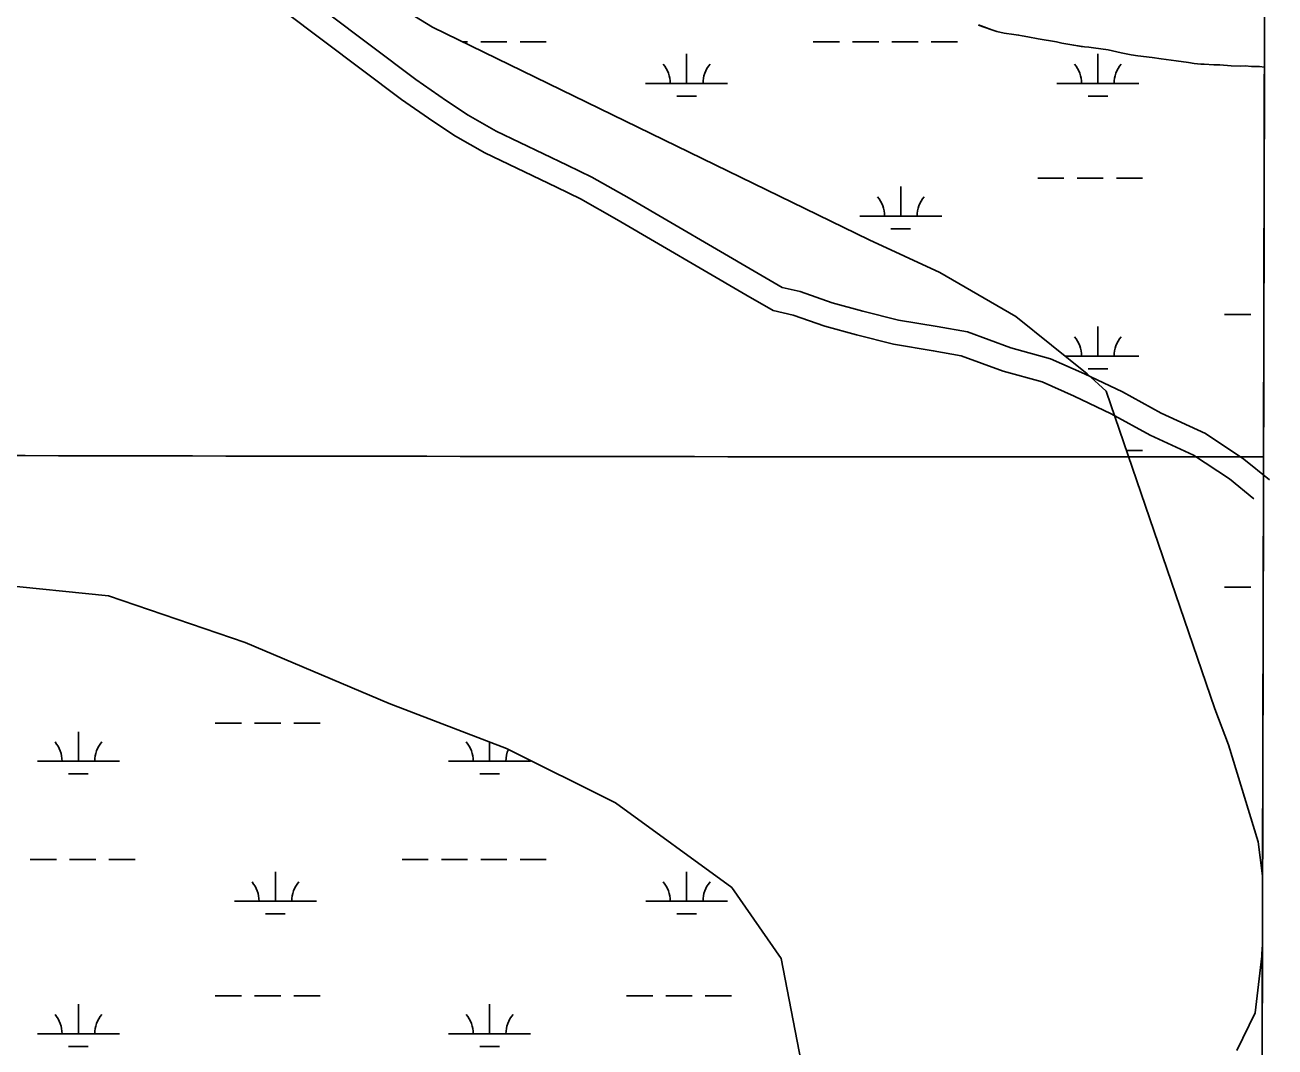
# Model space of a CAD drawing. Extents: x 3161564 to 3199464, y 849354 to 874788.
# Drawn here: x 3195661 to 3197187, y 866138 to 867385 of the extents above; entities that cross this region are included whole.
import ezdxf

# ---------------------------------------------------------------- set-up
doc = ezdxf.new("R2010")
doc.units = 0
for name, color, linetype in [('V-GRID-FRAM', 7, 'Continuous'), ('V-GRID-MAJR', 7, 'Continuous'), ('V-ROAD-CNTR', 7, 'Continuous'), ('V-SITE-VEGE', 7, 'Continuous'), ('V-TOPO-SHOR', 7, 'Continuous'), ('V-WETL-SWMP', 7, 'Continuous')]:
    doc.layers.add(name, color=color, linetype=linetype)

msp = doc.modelspace()

# ---------------------------------------------------------------- linework, layer by layer
at = {"layer": 'V-GRID-FRAM'}
msp.add_lwpolyline([(3165819.245, 873007.562), (3197186.656, 872920.878), (3197144.3310000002, 854733.305), (3165761.0470000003, 854820.033), (3165819.245, 873007.562)], dxfattribs=at)
at = {"layer": 'V-GRID-MAJR'}
msp.add_spline([(3165799.846, 866945.01), (3171028.623, 866928.659), (3176257.404, 866913.068), (3181486.186, 866898.238), (3186714.971, 866884.169), (3191943.758, 866870.86), (3197172.5470000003, 866858.311), (3197172.548, 866858.311)], degree=3, dxfattribs=at)
at = {"layer": 'V-ROAD-CNTR'}
for points in [[(3195754.388454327, 867607.9607564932), (3196138.089686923, 867319.0003344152), (3196175.547612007, 867292.8653866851), (3196201.909559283, 867275.4234215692), (3196236.212490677, 867256.022460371), (3196322.9163172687, 867214.5825432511), (3196352.8292574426, 867199.664573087), (3196398.342166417, 867174.1386241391), (3196555.989851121, 867082.1568081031), (3196585.1457928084, 867065.2868418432), (3196607.123748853, 867060.103852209), (3196646.105670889, 867046.4888794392), (3196683.509596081, 867036.3968996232), (3196727.292508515, 867025.1609220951), (3196774.4984141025, 867017.4729374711), (3196811.5233400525, 867010.885950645), (3196864.0742349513, 866991.5949892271), (3196912.579137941, 866978.211015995), (3196954.2340546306, 866959.7000530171), (3197000.5409620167, 866937.5830972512), (3197047.7428676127, 866911.8631486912), (3197101.719759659, 866886.869198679), (3197148.7106656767, 866855.7002610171), (3197179.794603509, 866830.5183113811)], [(3195736.3824903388, 867583.9648044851), (3196120.477722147, 867294.7083829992), (3196158.685645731, 867268.049436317), (3196186.229590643, 867249.825472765), (3196222.342518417, 867229.4005136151), (3196309.7523435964, 867187.624597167), (3196338.7892855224, 867173.1426261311), (3196383.444196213, 867148.098676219), (3196540.917881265, 867056.2168599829), (3196573.9518151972, 867037.1048982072), (3196598.7117656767, 867031.263909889), (3196637.241688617, 867017.8089367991), (3196675.873611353, 867007.3849576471), (3196721.140520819, 866995.7669808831), (3196769.4604241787, 866987.898996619), (3196803.6653557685, 866981.8120087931), (3196854.9002532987, 866963.005046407), (3196902.4411582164, 866949.887072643), (3196941.676079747, 866932.4521075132), (3196986.888989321, 866910.8571507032), (3197034.248894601, 866885.0512023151), (3197087.041789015, 866860.6052512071), (3197130.9367012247, 866831.490309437), (3197160.9106412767, 866807.208358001)]]:
    msp.add_lwpolyline(points, dxfattribs=at)
at = {"layer": 'V-SITE-VEGE'}
for p, q in [((3196840.9750000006, 867379.5229999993), (3196824.948, 867385.4969999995)), ((3196846.982, 867377.6079999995), (3196840.9750000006, 867379.5229999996)), ((3196855.981, 867375.5309999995), (3196846.982, 867377.6079999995)), ((3196867.7630000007, 867374.0899999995), (3196855.981, 867375.5309999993)), ((3196873.758, 867373.1719999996), (3196867.7630000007, 867374.0899999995)), ((3196878.1550000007, 867372.2319999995), (3196873.758, 867373.1719999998)), ((3196884.9500000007, 867371.1239999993), (3196878.1550000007, 867372.2319999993)), ((3196897.744, 867368.4979999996), (3196884.9500000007, 867371.1239999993)), ((3196919.924, 867364.7999999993), (3196897.744, 867368.4979999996)), ((3196926.522, 867363.2899999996), (3196919.924, 867364.7999999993)), ((3196941.1100000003, 867360.6889999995), (3196926.522, 867363.2899999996)), ((3196954.0950000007, 867358.8649999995), (3196941.1100000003, 867360.6889999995)), ((3196959.4830000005, 867358.5369999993), (3196954.0950000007, 867358.8649999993)), ((3196965.2770000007, 867357.8119999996), (3196959.4830000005, 867358.5369999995)), ((3196982.853, 867355.2519999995), (3196965.2770000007, 867357.8119999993)), ((3196999.048, 867351.6719999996), (3196982.853, 867355.2519999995)), ((3197011.2440000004, 867349.2389999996), (3196999.048, 867351.6719999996)), ((3197019.2350000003, 867347.9489999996), (3197011.2440000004, 867349.2389999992)), ((3197036.611, 867345.7819999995), (3197019.2350000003, 867347.9489999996)), ((3197047.7970000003, 867344.1329999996), (3197036.611, 867345.7819999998)), ((3197065.9710000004, 867341.7779999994), (3197047.7970000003, 867344.1329999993)), ((3197080.954, 867339.5809999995), (3197065.9710000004, 867341.7779999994)), ((3197088.142, 867338.6779999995), (3197080.954, 867339.5809999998)), ((3197096.3300000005, 867337.7869999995), (3197088.142, 867338.6779999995)), ((3197100.3200000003, 867337.6389999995), (3197096.3300000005, 867337.7869999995)), ((3197111.8950000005, 867336.7929999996), (3197100.3200000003, 867337.6389999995)), ((3197119.473, 867336.6909999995), (3197111.8950000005, 867336.7929999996)), ((3197133.0450000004, 867335.6709999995), (3197119.473, 867336.6909999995)), ((3197145.0090000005, 867335.4289999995), (3197133.0450000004, 867335.6709999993)), ((3197150.3910000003, 867335.4989999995), (3197145.0090000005, 867335.4289999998)), ((3197157.977, 867334.9989999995), (3197150.3910000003, 867335.4989999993)), ((3197167.748, 867334.7309999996), (3197157.977, 867334.9989999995)), ((3197173.655014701, 867334.1947346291), (3197167.748, 867334.7309999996)), ((3197169.6669307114, 865620.4659999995), (3197173.655014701, 867334.1947346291))]:
    msp.add_line(p, q, dxfattribs=at)
at = {"layer": 'V-TOPO-SHOR'}
for points in [[(3196824.948000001, 867385.496999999), (3196840.975000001, 867379.5229999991), (3196846.9820000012, 867377.6079999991), (3196855.981000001, 867375.530999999)], [(3196855.981000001, 867375.530999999), (3196867.763000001, 867374.089999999), (3196873.758000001, 867373.1719999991), (3196878.155000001, 867372.231999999), (3196884.950000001, 867371.123999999), (3196897.744000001, 867368.4979999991), (3196919.924000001, 867364.7999999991), (3196926.522000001, 867363.2899999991), (3196941.110000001, 867360.6889999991), (3196950.101000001, 867359.408999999), (3196954.095000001, 867358.8649999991), (3196959.483000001, 867358.5369999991), (3196965.275000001, 867357.8119999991), (3196982.853000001, 867355.251999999), (3196999.048000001, 867351.6719999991), (3197011.244000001, 867349.238999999), (3197019.235000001, 867347.9489999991), (3197036.611000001, 867345.7819999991), (3197047.797000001, 867344.1329999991), (3197065.971000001, 867341.7779999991), (3197080.954000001, 867339.5809999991), (3197088.142000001, 867338.677999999), (3197096.330000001, 867337.7869999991), (3197100.320000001, 867337.638999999), (3197111.895000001, 867336.792999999), (3197119.473000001, 867336.6909999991), (3197133.045000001, 867335.670999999), (3197145.009000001, 867335.4289999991), (3197150.391000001, 867335.498999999), (3197157.975000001, 867334.998999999), (3197167.748000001, 867334.7289999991), (3197173.655011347, 867334.1932932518)]]:
    msp.add_lwpolyline(points, dxfattribs=at)
at = {"layer": 'V-WETL-SWMP'}
for p, q in [((3195552.857914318, 867753.0197961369), (3196158.5058131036, 867382.8075553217)), ((3196158.5058131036, 867382.8075553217), (3196691.3727921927, 867123.4125055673)), ((3196840.9750017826, 867379.5230042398), (3196824.9470017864, 867385.4960042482)), ((3196195.3579414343, 867364.8682570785), (3196201.208569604, 867364.8682570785)), ((3196217.208569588, 867364.8682570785), (3196249.208569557, 867364.8682570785)), ((3196265.208569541, 867364.8682570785), (3196297.2085695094, 867364.8682570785)), ((3196623.1165691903, 867364.8682570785), (3196655.1165691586, 867364.8682570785)), ((3196671.1165691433, 867364.8682570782), (3196703.116569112, 867364.8682570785)), ((3196719.116569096, 867364.8682570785), (3196751.1165690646, 867364.8682570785)), ((3196767.1165690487, 867364.8682570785), (3196799.1165690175, 867364.8682570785)), ((3196846.9820017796, 867377.6080042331), (3196840.9750017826, 867379.5230042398)), ((3196855.9810017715, 867375.5320042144), (3196846.9820017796, 867377.6080042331)), ((3196867.7630017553, 867374.0900041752), (3196855.9810017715, 867375.5320042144)), ((3196873.7570017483, 867373.1710041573), (3196867.7630017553, 867374.0900041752)), ((3196878.155001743, 867372.2310041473), (3196873.7570017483, 867373.1710041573)), ((3196884.949001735, 867371.124004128), (3196878.155001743, 867372.2310041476)), ((3196897.7430017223, 867368.4990040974), (3196884.949001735, 867371.124004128)), ((3196919.923001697, 867364.800004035), (3196897.7430017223, 867368.4990040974)), ((3196926.52200169, 867363.291004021), (3196919.923001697, 867364.800004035)), ((3196468.5245695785, 867314.12625736), (3196468.5245694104, 867350.1262571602)), ((3196941.1110016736, 867360.6890039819), (3196926.52200169, 867363.291004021)), ((3196950.1000016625, 867359.410003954), (3196941.1110016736, 867360.6890039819)), ((3196954.095001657, 867358.8640039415), (3196950.1000016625, 867359.410003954)), ((3196959.482001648, 867358.5360039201), (3196954.095001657, 867358.8640039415)), ((3196965.27400164, 867357.813003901), (3196959.482001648, 867358.5360039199)), ((3196982.8530016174, 867355.2510038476), (3196965.27400164, 867357.8130039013)), ((3196970.4325690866, 867314.12625736), (3196970.4325689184, 867350.1262571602)), ((3196999.0490016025, 867351.6730038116), (3196982.8530016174, 867355.2510038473)), ((3197011.24300159, 867349.2400037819), (3196999.0490016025, 867351.6730038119)), ((3197019.2360015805, 867347.9490037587), (3197011.24300159, 867349.2400037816)), ((3197036.6100015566, 867345.7820037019), (3197019.2360015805, 867347.949003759)), ((3197047.797001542, 867344.1330036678), (3197036.6100015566, 867345.7820037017)), ((3197065.9710015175, 867341.7780036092), (3197047.797001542, 867344.1330036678)), ((3197080.9540014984, 867339.5800035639), (3197065.9710015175, 867341.7780036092)), ((3197088.1430014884, 867338.6770035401), (3197080.9540014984, 867339.5800035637)), ((3197096.330001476, 867337.7870035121), (3197088.1430014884, 867338.6770035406)), ((3197100.3190014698, 867337.639003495), (3197096.330001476, 867337.7870035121)), ((3197111.8940014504, 867336.7930034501), (3197100.3190014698, 867337.6390034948)), ((3197119.472001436, 867336.6920034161), (3197111.8940014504, 867336.7930034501)), ((3197133.0440014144, 867335.6720033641), (3197119.472001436, 867336.6920034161)), ((3197145.010001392, 867335.429003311), (3197133.0440014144, 867335.6720033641)), ((3197150.392001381, 867335.499003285), (3197145.010001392, 867335.429003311)), ((3197157.9750013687, 867335.0000032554), (3197150.392001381, 867335.4990032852)), ((3197167.748001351, 867334.7280032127), (3197157.9750013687, 867335.0000032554)), ((3197173.6550103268, 867334.1928549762), (3197167.748001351, 867334.7280032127)), ((3197171.3580631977, 866347.1664263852), (3197173.6550103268, 867334.1928549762)), ((3196418.5245696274, 867314.12625736), (3196518.5245695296, 867314.12625736)), ((3196920.432569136, 867314.12625736), (3197020.4325690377, 867314.12625736)), ((3196456.5245696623, 867298.6952574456), (3196480.5245696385, 867298.6952574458)), ((3196958.43256917, 867298.6952574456), (3196982.432569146, 867298.6952574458)), ((3196897.0245696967, 867198.6942580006), (3196929.024569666, 867198.6942580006)), ((3196945.0245696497, 867198.6942580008), (3196977.0245696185, 867198.6942580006)), ((3196993.024569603, 867198.6942580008), (3197025.0245695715, 867198.6942580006)), ((3196729.960570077, 867152.2642582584), (3196729.9605699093, 867188.2642580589)), ((3196679.960570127, 867152.2642582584), (3196779.9605700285, 867152.2642582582)), ((3196717.9605701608, 867136.833258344), (3196741.960570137, 867136.8332583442)), ((3196691.3727921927, 867123.4125055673), (3196777.5007922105, 867083.3155056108)), ((3196777.5007922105, 867083.3155056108), (3196870.1447922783, 867029.8285057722)), ((3196870.1447922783, 867029.8285057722), (3196957.457792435, 866959.6265061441)), ((3197125.02457025, 867032.1932589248), (3197157.0245702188, 867032.1932589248)), ((3196970.432570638, 866981.4512592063), (3196970.4325704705, 867017.4512590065)), ((3196930.313484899, 866981.4512592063), (3197020.4325705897, 866981.4512592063)), ((3196957.457792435, 866959.6265061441), (3196980.718792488, 866938.5275062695)), ((3196958.432570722, 866966.0202592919), (3196982.432570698, 866966.0202592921)), ((3196980.7187924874, 866938.5275062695), (3197113.378730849, 866551.062359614)), ((3197005.5440950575, 866866.0192598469), (3197025.024571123, 866866.0192598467)), ((3195763.0154942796, 866688.6333571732), (3195623.71470367, 866702.8685084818)), ((3197125.024571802, 866699.5182607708), (3197157.024571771, 866699.5182607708)), ((3195929.622290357, 866631.9482098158), (3195763.0154942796, 866688.6333571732)), ((3196105.3780923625, 866557.5480667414), (3195929.622290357, 866631.9482098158)), ((3196248.7799243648, 866502.343945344), (3196105.3780923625, 866557.5480667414)), ((3197113.378730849, 866551.062359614), (3197129.8067310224, 866506.8883600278)), ((3195893.211018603, 866533.3434687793), (3195925.210992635, 866533.3434687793)), ((3195941.210979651, 866533.3434687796), (3195973.210953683, 866533.3434687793)), ((3195989.210940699, 866533.3434687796), (3196021.210914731, 866533.3434687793)), ((3195726.1472086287, 866486.9134884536), (3195726.1471664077, 866522.9134731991)), ((3196228.0548013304, 866486.9134884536), (3196228.054773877, 866510.3223212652)), ((3196381.6217862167, 866436.3018455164), (3196248.779924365, 866502.3439453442)), ((3197129.806731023, 866506.8883600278), (3197166.224738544, 866388.464377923)), ((3195676.1472492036, 866486.9134884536), (3195776.147168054, 866486.9134884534)), ((3196178.054841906, 866486.9134884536), (3196278.0547607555, 866486.9134884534)), ((3195714.147236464, 866471.4824949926), (3195738.147216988, 866471.4824949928)), ((3196216.054829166, 866471.4824949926), (3196240.0548096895, 866471.4824949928)), ((3196523.867676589, 866332.9277662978), (3196381.6217862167, 866436.3018455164)), ((3197166.224738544, 866388.464377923), (3197171.3580631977, 866347.1664263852)), ((3195667.3033971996, 866366.8425393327), (3195699.303371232, 866366.8425393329)), ((3195715.303358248, 866366.8425393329), (3195747.3033322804, 866366.8425393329)), ((3195763.303319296, 866366.8425393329), (3195795.303293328, 866366.8425393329)), ((3196121.211028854, 866366.8425393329), (3196153.211002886, 866366.8425393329)), ((3196169.2109899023, 866366.8425393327), (3196201.210963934, 866366.8425393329)), ((3196217.2109509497, 866366.8425393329), (3196249.210924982, 866366.8425393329)), ((3196265.210911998, 866366.8425393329), (3196297.2108860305, 866366.8425393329)), ((3195966.619213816, 866316.1005608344), (3195966.6191715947, 866352.1005455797)), ((3196468.5268065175, 866316.1005608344), (3196468.5267642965, 866352.1005455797)), ((3196583.85368081, 866246.3167693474), (3196523.867676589, 866332.9277662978)), ((3195916.6192543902, 866316.1005608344), (3196016.619173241, 866316.1005608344)), ((3196418.526847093, 866316.1005608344), (3196518.5267659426, 866316.1005608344)), ((3195954.619241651, 866300.669567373), (3195978.619222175, 866300.6695673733)), ((3196456.526834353, 866300.669567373), (3196480.5268148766, 866300.6695673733)), ((3197169.1904125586, 865415.7002897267), (3197171.154757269, 866259.8033686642)), ((3197171.154757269, 866259.8033686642), (3197170.4177391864, 866249.0123794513)), ((3196610.631800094, 866107.5508555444), (3196583.85368081, 866246.3167693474)), ((3197170.4177391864, 866249.0123794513), (3197162.5977395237, 866179.9503802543)), ((3195726.14759879, 866154.2386294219), (3195726.1475565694, 866190.2386141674)), ((3195893.211408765, 866200.6686097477), (3195925.2113827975, 866200.6686097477)), ((3195941.211369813, 866200.6686097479), (3195973.211343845, 866200.6686097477)), ((3195989.2113308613, 866200.6686097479), (3196021.2113048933, 866200.6686097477)), ((3196228.055191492, 866154.2386294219), (3196228.0551492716, 866190.2386141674)), ((3196395.119001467, 866200.6686097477), (3196427.118975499, 866200.6686097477)), ((3196443.118962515, 866200.6686097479), (3196475.118936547, 866200.6686097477)), ((3196491.118923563, 866200.6686097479), (3196523.118897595, 866200.6686097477)), ((3197162.5977395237, 866179.9503802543), (3197140.2127397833, 866133.6853808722)), ((3195676.147639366, 866154.2386294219), (3195776.147558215, 866154.2386294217)), ((3196178.0552320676, 866154.2386294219), (3196278.0551509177, 866154.2386294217)), ((3195714.1476266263, 866138.8076359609), (3195738.1476071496, 866138.8076359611)), ((3196216.055219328, 866138.8076359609), (3196240.0551998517, 866138.8076359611))]:
    msp.add_line(p, q, dxfattribs=at)
for centre, radius, start, end in [((3196413.281633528, 867314.6010605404), 35.246287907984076, 359.228179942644, 40.7718382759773), ((3196523.7675056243, 867314.6010605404), 35.246287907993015, 139.22817693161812, 180.77183526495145), ((3196915.189633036, 867314.6010605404), 35.246287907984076, 359.228179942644, 40.7718382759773), ((3197025.675505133, 867314.6010605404), 35.246287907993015, 139.22817693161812, 180.77183526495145), ((3196674.7176340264, 867152.7390614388), 35.246287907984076, 359.228179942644, 40.7718382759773), ((3196785.2035061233, 867152.7390614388), 35.246287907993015, 139.22817693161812, 180.77183526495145), ((3196915.1896345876, 866981.9260623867), 35.246287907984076, 359.228179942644, 40.7718382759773), ((3197025.6755066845, 866981.9260623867), 35.246287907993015, 139.22817693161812, 180.77183526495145), ((3195670.9043167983, 866487.3882914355), 35.24628790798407, 359.2281796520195, 40.77183798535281), ((3195781.3900993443, 866487.3882914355), 35.246287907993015, 139.22817724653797, 180.7718355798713), ((3196172.8119095, 866487.3882914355), 35.24628790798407, 359.2281796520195, 40.77183798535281), ((3196283.297692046, 866487.3882914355), 35.246287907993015, 156.77683987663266, 180.7718355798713), ((3195911.376321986, 866316.5753638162), 35.24628790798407, 359.2281796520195, 40.77183798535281), ((3196021.8621045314, 866316.5753638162), 35.246287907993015, 139.22817724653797, 180.7718355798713), ((3196413.283914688, 866316.5753638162), 35.24628790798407, 359.2281796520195, 40.77183798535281), ((3196523.769697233, 866316.5753638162), 35.246287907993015, 139.22817724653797, 180.7718355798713), ((3195670.90470696, 866154.7134324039), 35.24628790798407, 359.2281796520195, 40.77183798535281), ((3195781.3904895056, 866154.7134324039), 35.246287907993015, 139.22817724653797, 180.7718355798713), ((3196172.8122996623, 866154.7134324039), 35.24628790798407, 359.2281796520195, 40.77183798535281), ((3196283.2980822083, 866154.7134324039), 35.246287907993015, 139.22817724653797, 180.7718355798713)]:
    msp.add_arc(centre, radius, start, end, dxfattribs=at)

doc.saveas('drawing.dxf')
